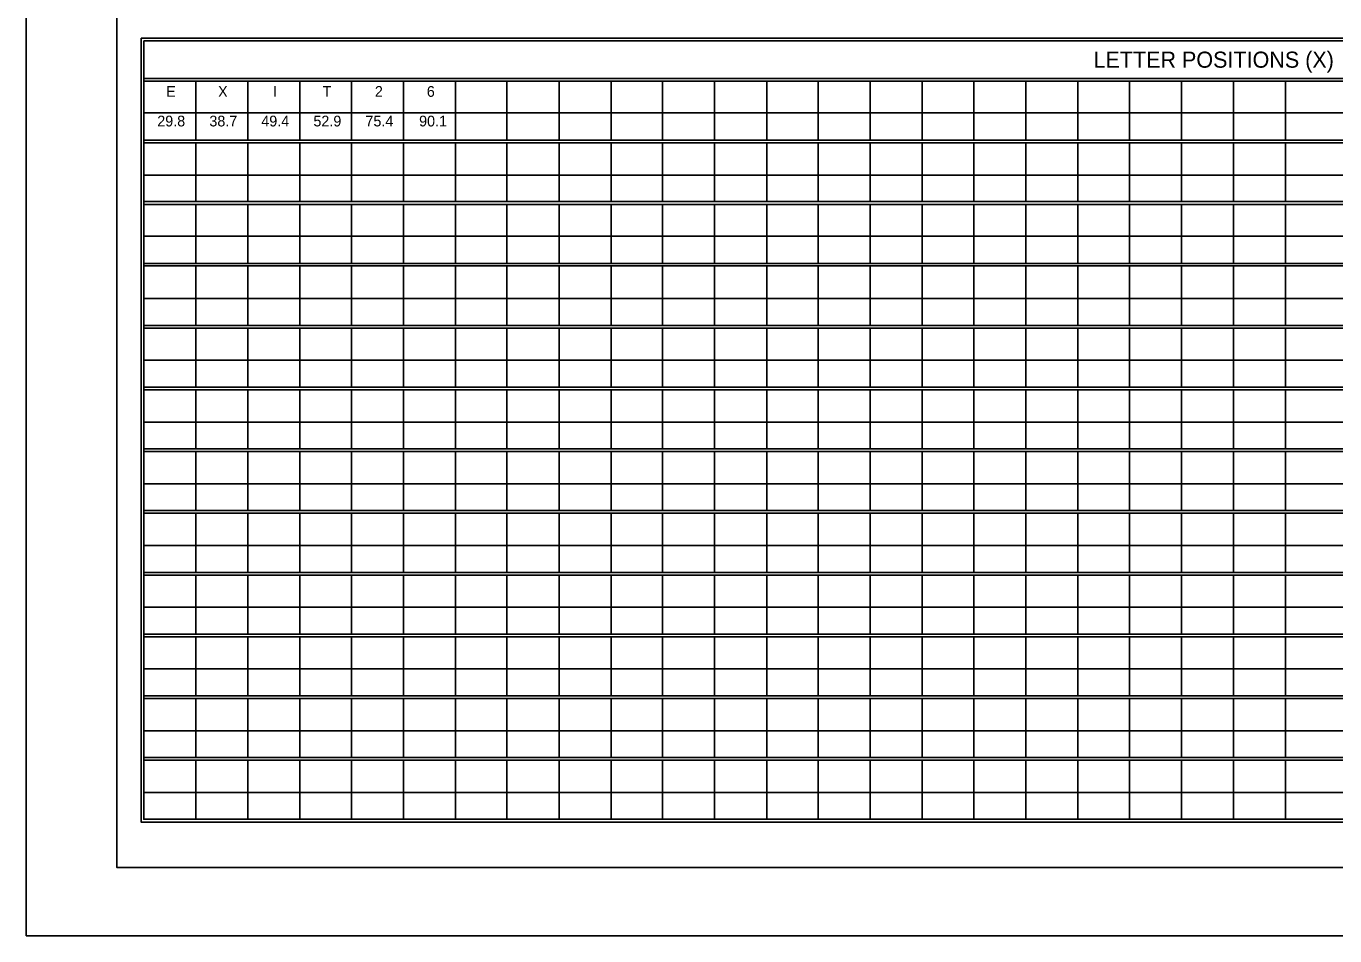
# Model space of a CAD drawing. Extents: x 1806251 to 1809821, y 414895 to 422886.
# Drawn here: x 1809672.13 to 1809679.34, y 415405.97 to 415410.98 of the extents above; entities that cross this region are included whole.
import ezdxf

# ---------------------------------------------------------------- set-up
doc = ezdxf.new("R2010")
doc.units = 0
doc.layers.add('GSSHT', color=7, linetype='Continuous')

msp = doc.modelspace()

# ---------------------------------------------------------------- linework, layer by layer
at = {"layer": 'GSSHT'}
for p, q in [((1809672.1349, 415405.9725), (1809672.1349, 415414.2262)), ((1809672.7816, 415410.6885), (1809684.4905, 415410.6885)), ((1809672.7816, 415410.6737), (1809684.4905, 415410.6737)), ((1809673.0681, 415410.6737), (1809673.0681, 415410.3489)), ((1809673.3545, 415410.6737), (1809673.3545, 415410.3489)), ((1809673.641, 415410.6737), (1809673.641, 415410.3489)), ((1809673.9245, 415410.6737), (1809673.9245, 415410.3489)), ((1809674.2109, 415410.6737), (1809674.2109, 415410.3489)), ((1809674.4973, 415410.6737), (1809674.4973, 415410.3489)), ((1809674.7808, 415410.6737), (1809674.7808, 415410.3489)), ((1809675.0673, 415410.6737), (1809675.0673, 415410.3489)), ((1809675.3537, 415410.6737), (1809675.3537, 415410.3489)), ((1809675.6372, 415410.6737), (1809675.6372, 415410.3489)), ((1809675.9237, 415410.6737), (1809675.9237, 415410.3489)), ((1809676.2101, 415410.6737), (1809676.2101, 415410.3489)), ((1809676.4936, 415410.6737), (1809676.4936, 415410.3489)), ((1809676.7801, 415410.6737), (1809676.7801, 415410.3489)), ((1809677.0665, 415410.6737), (1809677.0665, 415410.3489)), ((1809677.35, 415410.6737), (1809677.35, 415410.3489)), ((1809677.6364, 415410.6737), (1809677.6364, 415410.3489)), ((1809677.9229, 415410.6737), (1809677.9229, 415410.3489)), ((1809678.2064, 415410.6737), (1809678.2064, 415410.3489)), ((1809678.4928, 415410.6737), (1809678.4928, 415410.3489)), ((1809678.7793, 415410.6737), (1809678.7793, 415410.3489)), ((1809679.0657, 415410.6737), (1809679.0657, 415410.3489)), ((1809672.7816, 415410.4995), (1809683.6311, 415410.4995)), ((1809672.7816, 415410.3489), (1809684.4905, 415410.3489)), ((1809672.7816, 415410.3341), (1809684.4905, 415410.3341)), ((1809673.0681, 415410.3341), (1809673.0681, 415410.0122)), ((1809673.3545, 415410.3341), (1809673.3545, 415410.0122)), ((1809673.641, 415410.3341), (1809673.641, 415410.0122)), ((1809673.9245, 415410.3341), (1809673.9245, 415410.0122)), ((1809674.2109, 415410.3341), (1809674.2109, 415410.0122)), ((1809674.4973, 415410.3341), (1809674.4973, 415410.0122)), ((1809674.7808, 415410.3341), (1809674.7808, 415410.0122)), ((1809675.0673, 415410.3341), (1809675.0673, 415410.0122)), ((1809675.3537, 415410.3341), (1809675.3537, 415410.0122)), ((1809675.6372, 415410.3341), (1809675.6372, 415410.0122)), ((1809675.9237, 415410.3341), (1809675.9237, 415410.0122)), ((1809676.2101, 415410.3341), (1809676.2101, 415410.0122)), ((1809676.4936, 415410.3341), (1809676.4936, 415410.0122)), ((1809676.7801, 415410.3341), (1809676.7801, 415410.0122)), ((1809677.0665, 415410.3341), (1809677.0665, 415410.0122)), ((1809677.35, 415410.3341), (1809677.35, 415410.0122)), ((1809677.6364, 415410.3341), (1809677.6364, 415410.0122)), ((1809677.9229, 415410.3341), (1809677.9229, 415410.0122)), ((1809678.2064, 415410.3341), (1809678.2064, 415410.0122)), ((1809678.4928, 415410.3341), (1809678.4928, 415410.0122)), ((1809678.7793, 415410.3341), (1809678.7793, 415410.0122)), ((1809679.0657, 415410.3341), (1809679.0657, 415410.0122)), ((1809672.7816, 415410.1569), (1809683.6311, 415410.1569)), ((1809672.7816, 415410.0122), (1809684.4905, 415410.0122)), ((1809672.7816, 415409.9945), (1809684.4905, 415409.9945)), ((1809673.0681, 415409.9945), (1809673.0681, 415409.6697)), ((1809673.3545, 415409.9945), (1809673.3545, 415409.6697)), ((1809673.641, 415409.9945), (1809673.641, 415409.6697)), ((1809673.9245, 415409.9945), (1809673.9245, 415409.6697)), ((1809674.2109, 415409.9945), (1809674.2109, 415409.6697)), ((1809674.4973, 415409.9945), (1809674.4973, 415409.6697)), ((1809674.7808, 415409.9945), (1809674.7808, 415409.6697)), ((1809675.0673, 415409.9945), (1809675.0673, 415409.6697)), ((1809675.3537, 415409.9945), (1809675.3537, 415409.6697)), ((1809675.6372, 415409.9945), (1809675.6372, 415409.6697)), ((1809675.9237, 415409.9945), (1809675.9237, 415409.6697)), ((1809676.2101, 415409.9945), (1809676.2101, 415409.6697)), ((1809676.4936, 415409.9945), (1809676.4936, 415409.6697)), ((1809676.7801, 415409.9945), (1809676.7801, 415409.6697)), ((1809677.0665, 415409.9945), (1809677.0665, 415409.6697)), ((1809677.35, 415409.9945), (1809677.35, 415409.6697)), ((1809677.6364, 415409.9945), (1809677.6364, 415409.6697)), ((1809677.9229, 415409.9945), (1809677.9229, 415409.6697)), ((1809678.2064, 415409.9945), (1809678.2064, 415409.6697)), ((1809678.4928, 415409.9945), (1809678.4928, 415409.6697)), ((1809678.7793, 415409.9945), (1809678.7793, 415409.6697)), ((1809679.0657, 415409.9945), (1809679.0657, 415409.6697)), ((1809672.7816, 415409.8203), (1809683.6311, 415409.8203)), ((1809672.7816, 415409.6697), (1809684.4905, 415409.6697)), ((1809672.7816, 415409.6579), (1809684.4905, 415409.6579)), ((1809673.0681, 415409.6579), (1809673.0681, 415409.3301)), ((1809673.3545, 415409.6579), (1809673.3545, 415409.3301)), ((1809673.641, 415409.6579), (1809673.641, 415409.3301)), ((1809673.9245, 415409.6579), (1809673.9245, 415409.3301)), ((1809674.2109, 415409.6579), (1809674.2109, 415409.3301)), ((1809674.4973, 415409.6579), (1809674.4973, 415409.3301)), ((1809674.7808, 415409.6579), (1809674.7808, 415409.3301)), ((1809675.0673, 415409.6579), (1809675.0673, 415409.3301)), ((1809675.3537, 415409.6579), (1809675.3537, 415409.3301)), ((1809675.6372, 415409.6579), (1809675.6372, 415409.3301)), ((1809675.9237, 415409.6579), (1809675.9237, 415409.3301)), ((1809676.2101, 415409.6579), (1809676.2101, 415409.3301)), ((1809676.4936, 415409.6579), (1809676.4936, 415409.3301)), ((1809676.7801, 415409.6579), (1809676.7801, 415409.3301)), ((1809677.0665, 415409.6579), (1809677.0665, 415409.3301)), ((1809677.35, 415409.6579), (1809677.35, 415409.3301)), ((1809677.6364, 415409.6579), (1809677.6364, 415409.3301)), ((1809677.9229, 415409.6579), (1809677.9229, 415409.3301)), ((1809678.2064, 415409.6579), (1809678.2064, 415409.3301)), ((1809678.4928, 415409.6579), (1809678.4928, 415409.3301)), ((1809678.7793, 415409.6579), (1809678.7793, 415409.3301)), ((1809679.0657, 415409.6579), (1809679.0657, 415409.3301)), ((1809672.7816, 415409.4777), (1809683.6311, 415409.4777)), ((1809672.7816, 415409.3301), (1809684.4905, 415409.3301)), ((1809672.7816, 415409.3153), (1809684.4905, 415409.3153)), ((1809673.0681, 415409.3153), (1809673.0681, 415408.9905)), ((1809673.3545, 415409.3153), (1809673.3545, 415408.9905)), ((1809673.641, 415409.3153), (1809673.641, 415408.9905)), ((1809673.9245, 415409.3153), (1809673.9245, 415408.9905)), ((1809674.2109, 415409.3153), (1809674.2109, 415408.9905)), ((1809674.4973, 415409.3153), (1809674.4973, 415408.9905)), ((1809674.7808, 415409.3153), (1809674.7808, 415408.9905)), ((1809675.0673, 415409.3153), (1809675.0673, 415408.9905)), ((1809675.3537, 415409.3153), (1809675.3537, 415408.9905)), ((1809675.6372, 415409.3153), (1809675.6372, 415408.9905)), ((1809675.9237, 415409.3153), (1809675.9237, 415408.9905)), ((1809676.2101, 415409.3153), (1809676.2101, 415408.9905)), ((1809676.4936, 415409.3153), (1809676.4936, 415408.9905)), ((1809676.7801, 415409.3153), (1809676.7801, 415408.9905)), ((1809677.0665, 415409.3153), (1809677.0665, 415408.9905)), ((1809677.35, 415409.3153), (1809677.35, 415408.9905)), ((1809677.6364, 415409.3153), (1809677.6364, 415408.9905)), ((1809677.9229, 415409.3153), (1809677.9229, 415408.9905)), ((1809678.2064, 415409.3153), (1809678.2064, 415408.9905)), ((1809678.4928, 415409.3153), (1809678.4928, 415408.9905)), ((1809678.7793, 415409.3153), (1809678.7793, 415408.9905)), ((1809679.0657, 415409.3153), (1809679.0657, 415408.9905)), ((1809672.7816, 415409.1381), (1809683.6311, 415409.1381)), ((1809672.7816, 415408.9905), (1809684.4905, 415408.9905)), ((1809672.7816, 415408.9757), (1809684.4905, 415408.9757)), ((1809673.0681, 415408.9757), (1809673.0681, 415408.6509)), ((1809673.3545, 415408.9757), (1809673.3545, 415408.6509)), ((1809673.641, 415408.9757), (1809673.641, 415408.6509)), ((1809673.9245, 415408.9757), (1809673.9245, 415408.6509)), ((1809674.2109, 415408.9757), (1809674.2109, 415408.6509)), ((1809674.4973, 415408.9757), (1809674.4973, 415408.6509)), ((1809674.7808, 415408.9757), (1809674.7808, 415408.6509)), ((1809675.0673, 415408.9757), (1809675.0673, 415408.6509)), ((1809675.3537, 415408.9757), (1809675.3537, 415408.6509)), ((1809675.6372, 415408.9757), (1809675.6372, 415408.6509)), ((1809675.9237, 415408.9757), (1809675.9237, 415408.6509)), ((1809676.2101, 415408.9757), (1809676.2101, 415408.6509)), ((1809676.4936, 415408.9757), (1809676.4936, 415408.6509)), ((1809676.7801, 415408.9757), (1809676.7801, 415408.6509)), ((1809677.0665, 415408.9757), (1809677.0665, 415408.6509)), ((1809677.35, 415408.9757), (1809677.35, 415408.6509)), ((1809677.6364, 415408.9757), (1809677.6364, 415408.6509)), ((1809677.9229, 415408.9757), (1809677.9229, 415408.6509)), ((1809678.2064, 415408.9757), (1809678.2064, 415408.6509)), ((1809678.4928, 415408.9757), (1809678.4928, 415408.6509)), ((1809678.7793, 415408.9757), (1809678.7793, 415408.6509)), ((1809679.0657, 415408.9757), (1809679.0657, 415408.6509)), ((1809672.7816, 415408.7985), (1809683.6311, 415408.7985)), ((1809672.7816, 415408.6509), (1809684.4905, 415408.6509)), ((1809672.7816, 415408.6361), (1809684.4905, 415408.6361)), ((1809673.0681, 415408.6361), (1809673.0681, 415408.3113)), ((1809673.3545, 415408.6361), (1809673.3545, 415408.3113)), ((1809673.641, 415408.6361), (1809673.641, 415408.3113)), ((1809673.9245, 415408.6361), (1809673.9245, 415408.3113)), ((1809674.2109, 415408.6361), (1809674.2109, 415408.3113)), ((1809674.4973, 415408.6361), (1809674.4973, 415408.3113)), ((1809674.7808, 415408.6361), (1809674.7808, 415408.3113)), ((1809675.0673, 415408.6361), (1809675.0673, 415408.3113)), ((1809675.3537, 415408.6361), (1809675.3537, 415408.3113)), ((1809675.6372, 415408.6361), (1809675.6372, 415408.3113)), ((1809675.9237, 415408.6361), (1809675.9237, 415408.3113)), ((1809676.2101, 415408.6361), (1809676.2101, 415408.3113)), ((1809676.4936, 415408.6361), (1809676.4936, 415408.3113)), ((1809676.7801, 415408.6361), (1809676.7801, 415408.3113)), ((1809677.0665, 415408.6361), (1809677.0665, 415408.3113)), ((1809677.35, 415408.6361), (1809677.35, 415408.3113)), ((1809677.6364, 415408.6361), (1809677.6364, 415408.3113)), ((1809677.9229, 415408.6361), (1809677.9229, 415408.3113)), ((1809678.2064, 415408.6361), (1809678.2064, 415408.3113)), ((1809678.4928, 415408.6361), (1809678.4928, 415408.3113)), ((1809678.7793, 415408.6361), (1809678.7793, 415408.3113)), ((1809679.0657, 415408.6361), (1809679.0657, 415408.3113)), ((1809672.7816, 415408.4589), (1809683.6311, 415408.4589)), ((1809672.7816, 415408.3113), (1809684.4905, 415408.3113)), ((1809672.7816, 415408.2965), (1809684.4905, 415408.2965)), ((1809673.0681, 415408.2965), (1809673.0681, 415407.9717)), ((1809673.3545, 415408.2965), (1809673.3545, 415407.9717)), ((1809673.641, 415408.2965), (1809673.641, 415407.9717)), ((1809673.9245, 415408.2965), (1809673.9245, 415407.9717)), ((1809674.2109, 415408.2965), (1809674.2109, 415407.9717)), ((1809674.4973, 415408.2965), (1809674.4973, 415407.9717)), ((1809674.7808, 415408.2965), (1809674.7808, 415407.9717)), ((1809675.0673, 415408.2965), (1809675.0673, 415407.9717)), ((1809675.3537, 415408.2965), (1809675.3537, 415407.9717)), ((1809675.6372, 415408.2965), (1809675.6372, 415407.9717)), ((1809675.9237, 415408.2965), (1809675.9237, 415407.9717)), ((1809676.2101, 415408.2965), (1809676.2101, 415407.9717)), ((1809676.4936, 415408.2965), (1809676.4936, 415407.9717)), ((1809676.7801, 415408.2965), (1809676.7801, 415407.9717)), ((1809677.0665, 415408.2965), (1809677.0665, 415407.9717)), ((1809677.35, 415408.2965), (1809677.35, 415407.9717)), ((1809677.6364, 415408.2965), (1809677.6364, 415407.9717)), ((1809677.9229, 415408.2965), (1809677.9229, 415407.9717)), ((1809678.2064, 415408.2965), (1809678.2064, 415407.9717)), ((1809678.4928, 415408.2965), (1809678.4928, 415407.9717)), ((1809678.7793, 415408.2965), (1809678.7793, 415407.9717)), ((1809679.0657, 415408.2965), (1809679.0657, 415407.9717)), ((1809672.7816, 415408.1193), (1809683.6311, 415408.1193)), ((1809672.7816, 415407.9717), (1809684.4905, 415407.9717)), ((1809672.7816, 415407.9569), (1809684.4905, 415407.9569)), ((1809673.0681, 415407.9569), (1809673.0681, 415407.6321)), ((1809673.3545, 415407.9569), (1809673.3545, 415407.6321)), ((1809673.641, 415407.9569), (1809673.641, 415407.6321)), ((1809673.9245, 415407.9569), (1809673.9245, 415407.6321)), ((1809674.2109, 415407.9569), (1809674.2109, 415407.6321)), ((1809674.4973, 415407.9569), (1809674.4973, 415407.6321)), ((1809674.7808, 415407.9569), (1809674.7808, 415407.6321)), ((1809675.0673, 415407.9569), (1809675.0673, 415407.6321)), ((1809675.3537, 415407.9569), (1809675.3537, 415407.6321)), ((1809675.6372, 415407.9569), (1809675.6372, 415407.6321)), ((1809675.9237, 415407.9569), (1809675.9237, 415407.6321)), ((1809676.2101, 415407.9569), (1809676.2101, 415407.6321)), ((1809676.4936, 415407.9569), (1809676.4936, 415407.6321)), ((1809676.7801, 415407.9569), (1809676.7801, 415407.6321)), ((1809677.0665, 415407.9569), (1809677.0665, 415407.6321)), ((1809677.35, 415407.9569), (1809677.35, 415407.6321)), ((1809677.6364, 415407.9569), (1809677.6364, 415407.6321)), ((1809677.9229, 415407.9569), (1809677.9229, 415407.6321)), ((1809678.2064, 415407.9569), (1809678.2064, 415407.6321)), ((1809678.4928, 415407.9569), (1809678.4928, 415407.6321)), ((1809678.7793, 415407.9569), (1809678.7793, 415407.6321)), ((1809679.0657, 415407.9569), (1809679.0657, 415407.6321)), ((1809672.7816, 415407.7797), (1809683.6311, 415407.7797)), ((1809672.7816, 415407.6321), (1809684.4905, 415407.6321)), ((1809672.7816, 415407.6173), (1809684.4905, 415407.6173)), ((1809673.0681, 415407.6173), (1809673.0681, 415407.2925)), ((1809673.3545, 415407.6173), (1809673.3545, 415407.2925)), ((1809673.641, 415407.6173), (1809673.641, 415407.2925)), ((1809673.9245, 415407.6173), (1809673.9245, 415407.2925)), ((1809674.2109, 415407.6173), (1809674.2109, 415407.2925)), ((1809674.4973, 415407.6173), (1809674.4973, 415407.2925)), ((1809674.7808, 415407.6173), (1809674.7808, 415407.2925)), ((1809675.0673, 415407.6173), (1809675.0673, 415407.2925)), ((1809675.3537, 415407.6173), (1809675.3537, 415407.2925)), ((1809675.6372, 415407.6173), (1809675.6372, 415407.2925)), ((1809675.9237, 415407.6173), (1809675.9237, 415407.2925)), ((1809676.2101, 415407.6173), (1809676.2101, 415407.2925)), ((1809676.4936, 415407.6173), (1809676.4936, 415407.2925)), ((1809676.7801, 415407.6173), (1809676.7801, 415407.2925)), ((1809677.0665, 415407.6173), (1809677.0665, 415407.2925)), ((1809677.35, 415407.6173), (1809677.35, 415407.2925)), ((1809677.6364, 415407.6173), (1809677.6364, 415407.2925)), ((1809677.9229, 415407.6173), (1809677.9229, 415407.2925)), ((1809678.2064, 415407.6173), (1809678.2064, 415407.2925)), ((1809678.4928, 415407.6173), (1809678.4928, 415407.2925)), ((1809678.7793, 415407.6173), (1809678.7793, 415407.2925)), ((1809679.0657, 415407.6173), (1809679.0657, 415407.2925)), ((1809672.7816, 415407.4401), (1809683.6311, 415407.4401)), ((1809672.7816, 415407.2925), (1809684.4905, 415407.2925)), ((1809672.7816, 415407.2777), (1809684.4905, 415407.2777)), ((1809673.0681, 415407.2777), (1809673.0681, 415406.9529)), ((1809673.3545, 415407.2777), (1809673.3545, 415406.9529)), ((1809673.641, 415407.2777), (1809673.641, 415406.9529)), ((1809673.9245, 415407.2777), (1809673.9245, 415406.9529)), ((1809674.2109, 415407.2777), (1809674.2109, 415406.9529)), ((1809674.4973, 415407.2777), (1809674.4973, 415406.9529)), ((1809674.7808, 415407.2777), (1809674.7808, 415406.9529)), ((1809675.0673, 415407.2777), (1809675.0673, 415406.9529)), ((1809675.3537, 415407.2777), (1809675.3537, 415406.9529)), ((1809675.6372, 415407.2777), (1809675.6372, 415406.9529)), ((1809675.9237, 415407.2777), (1809675.9237, 415406.9529)), ((1809676.2101, 415407.2777), (1809676.2101, 415406.9529)), ((1809676.4936, 415407.2777), (1809676.4936, 415406.9529)), ((1809676.7801, 415407.2777), (1809676.7801, 415406.9529)), ((1809677.0665, 415407.2777), (1809677.0665, 415406.9529)), ((1809677.35, 415407.2777), (1809677.35, 415406.9529)), ((1809677.6364, 415407.2777), (1809677.6364, 415406.9529)), ((1809677.9229, 415407.2777), (1809677.9229, 415406.9529)), ((1809678.2064, 415407.2777), (1809678.2064, 415406.9529)), ((1809678.4928, 415407.2777), (1809678.4928, 415406.9529)), ((1809678.7793, 415407.2777), (1809678.7793, 415406.9529)), ((1809679.0657, 415407.2777), (1809679.0657, 415406.9529)), ((1809672.7816, 415407.1005), (1809683.6311, 415407.1005)), ((1809672.7816, 415406.9529), (1809684.4905, 415406.9529)), ((1809672.7816, 415406.9381), (1809684.4905, 415406.9381)), ((1809673.0681, 415406.9381), (1809673.0681, 415406.6133)), ((1809673.3545, 415406.9381), (1809673.3545, 415406.6133)), ((1809673.641, 415406.9381), (1809673.641, 415406.6133)), ((1809673.9245, 415406.9381), (1809673.9245, 415406.6133)), ((1809674.2109, 415406.9381), (1809674.2109, 415406.6133)), ((1809674.4973, 415406.9381), (1809674.4973, 415406.6133)), ((1809674.7808, 415406.9381), (1809674.7808, 415406.6133)), ((1809675.0673, 415406.9381), (1809675.0673, 415406.6133)), ((1809675.3537, 415406.9381), (1809675.3537, 415406.6133)), ((1809675.6372, 415406.9381), (1809675.6372, 415406.6133)), ((1809675.9237, 415406.9381), (1809675.9237, 415406.6133)), ((1809676.2101, 415406.9381), (1809676.2101, 415406.6133)), ((1809676.4936, 415406.9381), (1809676.4936, 415406.6133)), ((1809676.7801, 415406.9381), (1809676.7801, 415406.6133)), ((1809677.0665, 415406.9381), (1809677.0665, 415406.6133)), ((1809677.35, 415406.9381), (1809677.35, 415406.6133)), ((1809677.6364, 415406.9381), (1809677.6364, 415406.6133)), ((1809677.9229, 415406.9381), (1809677.9229, 415406.6133)), ((1809678.2064, 415406.9381), (1809678.2064, 415406.6133)), ((1809678.4928, 415406.9381), (1809678.4928, 415406.6133)), ((1809678.7793, 415406.9381), (1809678.7793, 415406.6133)), ((1809679.0657, 415406.9381), (1809679.0657, 415406.6133)), ((1809672.7816, 415406.7609), (1809683.6311, 415406.7609)), ((1809684.8891, 415405.9725), (1809672.1349, 415405.9725))]:
    msp.add_line(p, q, dxfattribs=at)
for points in [[(1809672.634, 415413.8512), (1809684.6381, 415413.8512), (1809684.6381, 415406.3475), (1809672.634, 415406.3475)], [(1809672.7669, 415410.91), (1809684.5052, 415410.91), (1809684.5052, 415406.5985), (1809672.7669, 415406.5985)], [(1809672.7816, 415410.8952), (1809684.4905, 415410.8952), (1809684.4905, 415406.6133), (1809672.7816, 415406.6133)]]:
    msp.add_lwpolyline(points, close=True, dxfattribs=at)

# ---------------------------------------------------------------- texts
for s, height, p in [('LETTER POSITIONS (X)', 0.088592, (1809678.0085, 415410.7475)), ('E', 0.0591, (1809672.9053, 415410.5874)), ('X', 0.0591, (1809673.191, 415410.5874)), ('I', 0.0591, (1809673.4938, 415410.5874)), ('T', 0.0591, (1809673.7661, 415410.5874)), ('2', 0.0591, (1809674.0539, 415410.5874)), ('6', 0.0591, (1809674.3397, 415410.5874)), ('29.8', 0.05906, (1809672.8562, 415410.4246)), ('38.7', 0.05906, (1809673.143, 415410.4246)), ('49.4', 0.05906, (1809673.4288, 415410.4246)), ('52.9', 0.05906, (1809673.7156, 415410.4246)), ('75.4', 0.05906, (1809674.0019, 415410.4246)), ('90.1', 0.05906, (1809674.2972, 415410.4246))]:
    msp.add_text(s, height=height, dxfattribs=at).set_placement(p)

doc.saveas('drawing.dxf')
